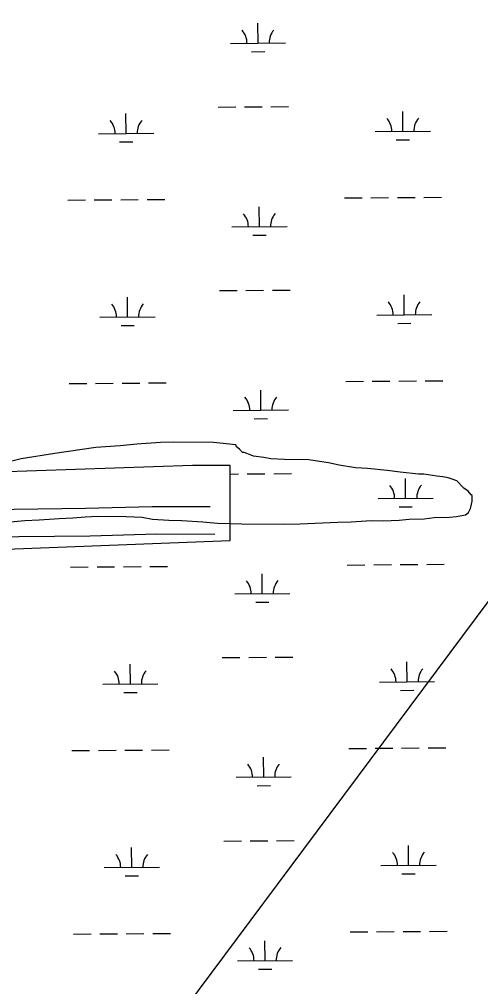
# Model space of a CAD drawing. Extents: x 3540316 to 3578335, y 553172 to 578787.
# Drawn here: x 3566335 to 3567171, y 567058 to 568812 of the extents above; entities that cross this region are included whole.
import ezdxf

# ---------------------------------------------------------------- set-up
doc = ezdxf.new("R2010")
doc.units = 0
for name, color, linetype in [('V-SITE-VEGE', 7, 'Continuous'), ('V-TOPO-BNDY', 7, 'Continuous'), ('V-TOPO-SHOR', 7, 'Continuous'), ('V-WETL-SWMP', 7, 'Continuous')]:
    doc.layers.add(name, color=color, linetype=linetype)

msp = doc.modelspace()

# ---------------------------------------------------------------- linework, layer by layer
at = {"layer": 'V-SITE-VEGE'}
for p, q in [((3566444.4, 568032), (3566399.1, 568024.8)), ((3566473.5, 568036.1), (3566444.4, 568032)), ((3566517.6, 568039), (3566473.5, 568036.1)), ((3566547.7, 568042), (3566517.6, 568039)), ((3566590.8, 568044.9), (3566547.7, 568042)), ((3566614.5, 568045.8), (3566590.8, 568044.9)), ((3566686.5, 568045.3), (3566614.5, 568045.8)), ((3566727.4, 568040.7), (3566686.5, 568045.3)), ((3566728.4, 568037.4), (3566727.4, 568040.7)), ((3566733.8, 568033.1), (3566728.4, 568037.4)), ((3566739.1, 568026.6), (3566733.8, 568033.1)), ((3566337.8, 568015.6), (3566308.7, 568008.3)), ((3566399.1, 568024.8), (3566337.8, 568015.6)), ((3566742.3, 568026.6), (3566739.1, 568026.6)), ((3566755.2, 568022.2), (3566742.3, 568026.6)), ((3566759.5, 568020), (3566755.2, 568022.2)), ((3566777.8, 568017.7), (3566759.5, 568020)), ((3566790.7, 568015.4), (3566777.8, 568017.7)), ((3566815.4, 568014.2), (3566790.7, 568015.4)), ((3566859.5, 568013.8), (3566815.4, 568014.2)), ((3566871.3, 568011.6), (3566859.5, 568013.8)), ((3566895, 568008.2), (3566871.3, 568011.6)), ((3566914.3, 568003.8), (3566895, 568008.2)), ((3566944.4, 567999.2), (3566914.3, 568003.8)), ((3566965.9, 567998), (3566944.4, 567999.2)), ((3567001.4, 567994.5), (3566965.9, 567998)), ((3567025, 567991.1), (3567001.4, 567994.5)), ((3567058.3, 567987.6), (3567025, 567991.1)), ((3567068, 567987.5), (3567058.3, 567987.6)), ((3567091.6, 567984.1), (3567068, 567987.5)), ((3567102.4, 567983), (3567091.6, 567984.1)), ((3567112.1, 567980.8), (3567102.4, 567983)), ((3567119.6, 567978.6), (3567112.1, 567980.8)), ((3567128.2, 567975.3), (3567119.6, 567978.6)), ((3567141, 567962.3), (3567128.2, 567975.3)), ((3567148.5, 567956.8), (3567141, 567962.3)), ((3567153.8, 567950.3), (3567148.5, 567956.8)), ((3567155.9, 567949.2), (3567153.8, 567950.3)), ((3567155.8, 567938.5), (3567155.9, 567949.2)), ((3567152.5, 567925.6), (3567153.6, 567927.7)), ((3567153.6, 567927.7), (3567155.8, 567938.5)), ((3566431.6, 567908.4), (3566454.2, 567910.4)), ((3566454.2, 567910.4), (3566476.8, 567911.3)), ((3566476.8, 567911.3), (3566528.5, 567910.9)), ((3566528.5, 567910.9), (3566557.5, 567909.6)), ((3566557.5, 567909.6), (3566575.8, 567906.3)), ((3567086.8, 567908.9), (3567114.8, 567909.7)), ((3567114.8, 567909.7), (3567127.7, 567910.7)), ((3567127.7, 567910.7), (3567143.8, 567913.8)), ((3567143.8, 567913.8), (3567149.2, 567918.1)), ((3567149.2, 567918.1), (3567152.5, 567925.6)), ((3566312.2, 567900.7), (3566344.4, 567903.7)), ((3566344.4, 567903.7), (3566370.3, 567904.6)), ((3566370.3, 567904.6), (3566406.9, 567907.5)), ((3566406.9, 567907.5), (3566431.6, 567908.4)), ((3566575.8, 567906.3), (3566605.9, 567903.9)), ((3566605.9, 567903.9), (3566629.5, 567903.7)), ((3566629.5, 567903.7), (3566667.2, 567901.3)), ((3566667.2, 567901.3), (3566694, 567898.9)), ((3566694, 567898.9), (3566738.1, 567897.5)), ((3566738.1, 567897.5), (3566814.5, 567896.9)), ((3566814.5, 567896.9), (3566843.6, 567897.8)), ((3566843.6, 567897.8), (3566884.5, 567899.6)), ((3566884.5, 567899.6), (3566912.4, 567900.5)), ((3566912.4, 567900.5), (3566936.1, 567901.4)), ((3566936.1, 567901.4), (3566972.7, 567903.3)), ((3566972.7, 567903.3), (3566994.2, 567903.1)), ((3566994.2, 567903.1), (3567023.3, 567904)), ((3567023.3, 567904), (3567041.6, 567906)), ((3567041.6, 567906), (3567068.5, 567906.9)), ((3567068.5, 567906.9), (3567086.8, 567908.9))]:
    msp.add_line(p, q, dxfattribs=at)
at = {"layer": 'V-TOPO-BNDY'}
msp.add_line((3574076.3, 576984.9), (3560418.9, 558695.9), dxfattribs=at)
at = {"layer": 'V-TOPO-SHOR'}
for points in [[(3565141.3, 567884.8), (3565209.5, 567890.2), (3565320.3, 567894.1), (3565416.3, 567896.3), (3565530.1, 567897.9), (3565604.3, 567900.8), (3565658.2, 567899.3), (3565767.2, 567901.4), (3565886.4, 567905.2), (3565993.7, 567907.4), (3566079.1, 567910.9), (3566118.2, 567915.9), (3566206.6, 567921.2), (3566325.1, 567924.4), (3566454.3, 567925.8), (3566575.3, 567929.1), (3566680.7, 567928.8)], [(3565155.8, 567846.2), (3565221.6, 567847.4), (3565330, 567848.4), (3565424.9, 567846.5), (3565538.7, 567848), (3565612.8, 567851), (3565666.7, 567849.4), (3565775.8, 567851.5), (3565894.9, 567855.4), (3566002.2, 567857.5), (3566087.6, 567861), (3566126.7, 567866.1), (3566215.1, 567871.3), (3566333.6, 567874.6), (3566462.8, 567876), (3566583.8, 567879.2), (3566689.3, 567879)]]:
    msp.add_lwpolyline(points, dxfattribs=at)
at = {"layer": 'V-WETL-SWMP'}
for p, q in [((3566767.4, 568769), (3566767.1, 568805)), ((3566717.4, 568768.6), (3566817.4, 568769.4)), ((3566755.5, 568753.5), (3566779.5, 568753.7)), ((3566694.9, 568653), (3566726.9, 568653.3)), ((3566742.9, 568653.4), (3566774.9, 568653.6)), ((3566790.9, 568653.8), (3566822.9, 568654)), ((3566528.2, 568605.3), (3566527.9, 568641.3)), ((3567030.1, 568609.2), (3567029.8, 568645.2)), ((3566478.2, 568604.9), (3566578.2, 568605.7)), ((3566980.1, 568608.8), (3567080.1, 568609.6)), ((3567018.2, 568593.6), (3567042.2, 568593.8)), ((3566516.3, 568589.8), (3566540.3, 568590)), ((3566924.2, 568488.3), (3566956.2, 568488.5)), ((3566972.2, 568488.6), (3567004.2, 568488.9)), ((3567020.2, 568489), (3567052.2, 568489.3)), ((3567068.2, 568489.4), (3567100.2, 568489.6)), ((3566422.3, 568484.4), (3566454.3, 568484.7)), ((3566470.3, 568484.8), (3566502.3, 568485)), ((3566518.3, 568485.1), (3566550.3, 568485.4)), ((3566566.3, 568485.5), (3566598.3, 568485.8)), ((3566770, 568436.3), (3566769.7, 568472.3)), ((3566720, 568436), (3566820, 568436.7)), ((3566758.1, 568420.8), (3566782.1, 568421)), ((3566697.5, 568320.3), (3566729.5, 568320.6)), ((3566745.5, 568320.7), (3566777.5, 568321)), ((3566793.5, 568321.1), (3566825.5, 568321.3)), ((3566530.8, 568272.6), (3566530.5, 568308.6)), ((3567032.7, 568276.5), (3567032.4, 568312.5)), ((3566480.8, 568272.2), (3566580.8, 568273)), ((3566982.7, 568276.1), (3567082.7, 568276.9)), ((3567020.8, 568261), (3567044.8, 568261.2)), ((3566518.9, 568257.1), (3566542.9, 568257.3)), ((3566926.7, 568155.6), (3566958.7, 568155.9)), ((3566974.7, 568156), (3567006.7, 568156.2)), ((3567022.7, 568156.4), (3567054.7, 568156.6)), ((3567070.7, 568156.7), (3567102.7, 568157)), ((3566424.8, 568151.7), (3566456.8, 568152)), ((3566472.8, 568152.1), (3566504.8, 568152.4)), ((3566520.8, 568152.5), (3566552.8, 568152.7)), ((3566568.8, 568152.9), (3566600.8, 568153.1)), ((3566772.5, 568103.7), (3566772.3, 568139.7)), ((3566722.5, 568103.3), (3566822.5, 568104.1)), ((3566760.7, 568088.2), (3566784.7, 568088.3)), ((3566648.7, 568003.6), (3566172.1, 567986.6)), ((3566716.8, 568003.6), (3566648.7, 568003.6)), ((3566716.8, 567952.6), (3566716.8, 568003.6)), ((3566716.8, 567987.8), (3566732, 567987.9)), ((3566748, 567988.1), (3566780, 567988.3)), ((3566796, 567988.4), (3566828, 567988.7)), ((3567035.2, 567943.8), (3567034.9, 567979.8)), ((3566716.8, 567867.5), (3566716.8, 567952.6)), ((3566985.2, 567943.5), (3567085.2, 567944.2)), ((3567023.3, 567928.3), (3567047.3, 567928.5)), ((3566064.4, 567842.1), (3566716.8, 567867.5)), ((3566929.3, 567822.9), (3566961.3, 567823.2)), ((3566977.3, 567823.3), (3567009.3, 567823.6)), ((3567025.3, 567823.7), (3567057.3, 567823.9)), ((3567073.3, 567824.1), (3567105.3, 567824.3)), ((3566427.4, 567819.1), (3566459.4, 567819.3)), ((3566475.4, 567819.4), (3566507.4, 567819.7)), ((3566523.4, 567819.8), (3566555.4, 567820.1)), ((3566571.4, 567820.2), (3566603.4, 567820.4)), ((3566775.1, 567771), (3566774.8, 567807)), ((3566725.1, 567770.6), (3566825.1, 567771.4)), ((3566763.2, 567755.5), (3566787.2, 567755.7)), ((3566702.6, 567655), (3566734.6, 567655.3)), ((3566750.6, 567655.4), (3566782.6, 567655.6)), ((3566798.6, 567655.8), (3566830.6, 567656)), ((3567037.8, 567611.2), (3567037.5, 567647.2)), ((3566535.9, 567607.3), (3566535.6, 567643.3)), ((3566987.8, 567610.8), (3567087.8, 567611.6)), ((3566485.9, 567606.9), (3566585.9, 567607.7)), ((3567025.9, 567595.6), (3567049.9, 567595.8)), ((3566524, 567591.8), (3566548, 567592)), ((3566931.9, 567490.3), (3566963.9, 567490.5)), ((3566979.9, 567490.7), (3567011.9, 567490.9)), ((3567027.9, 567491), (3567059.9, 567491.3)), ((3567075.9, 567491.4), (3567107.9, 567491.6)), ((3566430, 567486.4), (3566462, 567486.7)), ((3566478, 567486.8), (3566510, 567487)), ((3566526, 567487.2), (3566558, 567487.4)), ((3566574, 567487.5), (3566606, 567487.8)), ((3566777.7, 567438.3), (3566777.4, 567474.3)), ((3566727.7, 567438), (3566827.7, 567438.7)), ((3566765.8, 567422.8), (3566789.8, 567423)), ((3566705.2, 567322.4), (3566737.2, 567322.6)), ((3566753.2, 567322.7), (3566785.2, 567323)), ((3566801.2, 567323.1), (3566833.2, 567323.3)), ((3567040.4, 567278.5), (3567040.1, 567314.5)), ((3566538.5, 567274.6), (3566538.2, 567310.6)), ((3566990.4, 567278.1), (3567090.3, 567278.9)), ((3566488.5, 567274.3), (3566588.5, 567275)), ((3567028.5, 567263), (3567052.5, 567263.2)), ((3566526.6, 567259.1), (3566550.6, 567259.3)), ((3566934.4, 567157.6), (3566966.4, 567157.9)), ((3566982.4, 567158), (3567014.4, 567158.2)), ((3567030.4, 567158.4), (3567062.4, 567158.6)), ((3567078.4, 567158.7), (3567110.4, 567159)), ((3566432.5, 567153.7), (3566464.5, 567154)), ((3566480.5, 567154.1), (3566512.5, 567154.4)), ((3566528.5, 567154.5), (3566560.5, 567154.7)), ((3566576.5, 567154.9), (3566608.5, 567155.1)), ((3566780.2, 567105.7), (3566780, 567141.7)), ((3566730.2, 567105.3), (3566830.2, 567106.1)), ((3566768.4, 567090.2), (3566792.4, 567090.3))]:
    msp.add_line(p, q, dxfattribs=at)
for centre, start, end in [((3566712.2, 568769.1), 359.6699, 41.2135), ((3566822.7, 568769.9), 139.6699, 181.2135), ((3566473, 568605.3), 359.6699, 41.2135), ((3566583.4, 568606.2), 139.6699, 181.2135), ((3566974.8, 568609.2), 359.6699, 41.2135), ((3567085.3, 568610.1), 139.6699, 181.2135), ((3566714.7, 568436.4), 359.6699, 41.2135), ((3566825.2, 568437.2), 139.6699, 181.2135), ((3566475.5, 568272.7), 359.6699, 41.2135), ((3566586, 568273.5), 139.6699, 181.2135), ((3566977.4, 568276.6), 359.6699, 41.2135), ((3567087.9, 568277.4), 139.6699, 181.2135), ((3566717.3, 568103.7), 359.6699, 41.2135), ((3566827.8, 568104.6), 139.6699, 181.2135), ((3566980, 567943.9), 359.6699, 41.2135), ((3567090.5, 567944.7), 139.6699, 181.2135), ((3566719.9, 567771.1), 359.6699, 41.2135), ((3566830.3, 567771.9), 139.6699, 181.2135), ((3566480.6, 567607.4), 359.6699, 41.2135), ((3566591.1, 567608.2), 139.6699, 181.2135), ((3566982.5, 567611.2), 359.6699, 41.2135), ((3567093, 567612.1), 139.6699, 181.2135), ((3566722.4, 567438.4), 359.6699, 41.2135), ((3566832.9, 567439.2), 139.6699, 181.2135), ((3566483.2, 567274.7), 359.6699, 41.2135), ((3566593.7, 567275.5), 139.6699, 181.2135), ((3566985.1, 567278.6), 359.6699, 41.2135), ((3567095.6, 567279.4), 139.6699, 181.2135), ((3566725, 567105.7), 359.6699, 41.2135), ((3566835.5, 567106.6), 139.6699, 181.2135)]:
    msp.add_arc(centre, 35.2, start, end, dxfattribs=at)

doc.saveas('drawing.dxf')
